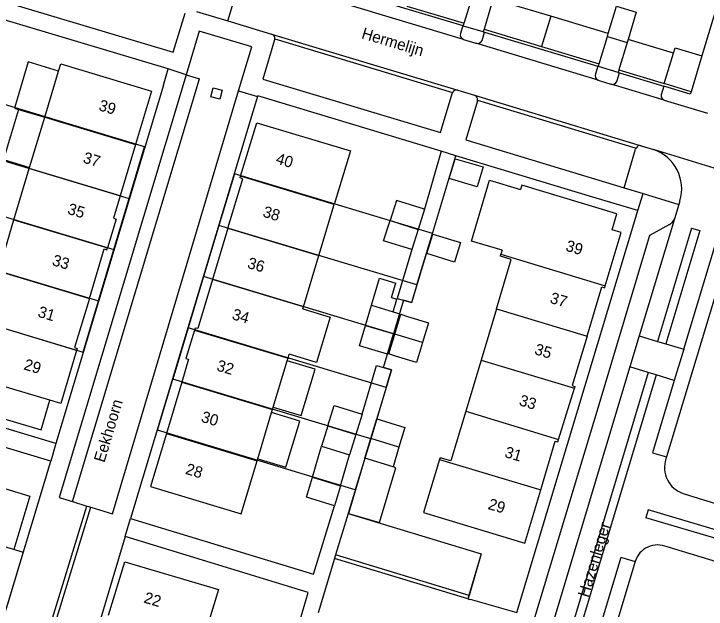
# Model space of a CAD drawing. Extents: x 194485 to 197793, y 468269 to 470822.
# Drawn here: x 197256.1 to 197329.8, y 468664.1 to 468727.5 of the extents above; entities that cross this region are included whole.
import ezdxf

# ---------------------------------------------------------------- set-up
doc = ezdxf.new("R2010")
doc.units = 0
for name, color, linetype in [('BGT grensvlak gebouwinstallatie plus 1', 7, 'Continuous'), ('BGT grensvlak onbegroeid terreindeel', 7, 'Continuous'), ('BGT grensvlak ondersteunend wegdeel', 7, 'Continuous'), ('BGT grensvlak pand op maaiveld', 7, 'Continuous'), ('BGT grensvlak pand op maaiveld LR', 7, 'Continuous'), ('BGT grensvlak wegdeel', 7, 'Continuous'), ('BGT lijnelement scheiding muur', 7, 'Continuous'), ('BGT tekst huisnummerreeks', 7, 'Continuous'), ('BGT tekst openbare ruimte label weg', 7, 'Continuous'), ('GEM grensvlak WOZ_BRK percelen', 7, 'Continuous')]:
    doc.layers.add(name, color=color, linetype=linetype)

msp = doc.modelspace()

# ---------------------------------------------------------------- linework, layer by layer
at = {"layer": 'BGT grensvlak gebouwinstallatie plus 1'}
for p, q in [((197313.27, 468727.211), (197307.142, 468729.053)), ((197297.932, 468728.294), (197304.062, 468726.452)), ((197313.27, 468727.211), (197312.297, 468723.976)), ((197319.399, 468725.369), (197313.27, 468727.211)), ((197306.169, 468725.818), (197312.297, 468723.976)), ((197326.333, 468723.285), (197321.506, 468724.735)), ((197312.297, 468723.976), (197318.425, 468722.135)), ((197320.533, 468721.501), (197325.358, 468720.051)), ((197256.603, 468717.287), (197259.378, 468716.452)), ((197294.188, 468696.428), (197295.046, 468699.303)), ((197295.046, 468699.303), (197296.771, 468698.788)), ((197296.313, 468697.255), (197296.771, 468698.788)), ((197296.313, 468697.255), (197296.888, 468697.083)), ((197296.488, 468695.742), (197296.888, 468697.083)), ((197287.889, 468678.125), (197288.86, 468681.442)), ((197290.885, 468677.217), (197291.852, 468680.523))]:
    msp.add_line(p, q, dxfattribs=at)
for points in [[(197260.86, 468721.373), (197257.628, 468722.346), (197256.146, 468717.425), (197256.603, 468717.287)], [(197256.603, 468717.287), (197254.997, 468711.95), (197257.771, 468711.115)], [(197283.723, 468685.603), (197286.692, 468684.708), (197288.175, 468689.63), (197285.206, 468690.525)], [(197254.678, 468687.899), (197253.729, 468684.745), (197258.985, 468683.164), (197259.934, 468686.318)], [(197282.064, 468680.093), (197285.05, 468679.193), (197286.531, 468684.11), (197283.545, 468685.01)], [(197293.477, 468680.149), (197291.717, 468674.283), (197295.02, 468673.292), (197296.777, 468679.145), (197296.478, 468679.236)]]:
    msp.add_lwpolyline(points, dxfattribs=at)
at = {"layer": 'BGT grensvlak onbegroeid terreindeel'}
for p, q in [((197335.968, 468744.871), (197329.363, 468722.984)), ((197303.98, 468726.179), (197303.904, 468726.202)), ((197306.087, 468725.545), (197306.225, 468725.504)), ((197318.342, 468721.858), (197318.28, 468721.877)), ((197320.449, 468721.224), (197320.587, 468721.183))]:
    msp.add_line(p, q, dxfattribs=at)
for points in [[(197277.061, 468718.629), (197277.327, 468719.593), (197278.291, 468719.327), (197278.025, 468718.363), (197277.061, 468718.629)], [(197328.209, 468719.161), (197328.134, 468718.912), (197325.326, 468719.757)]]:
    msp.add_lwpolyline(points, dxfattribs=at)
at = {"layer": 'BGT grensvlak ondersteunend wegdeel'}
for p in [(197274.43, 468720.953), (197262.336, 468675.526)]:
    msp.add_line(p, (197275.851, 468720.526), dxfattribs=at)
at = {"layer": 'BGT grensvlak pand op maaiveld'}
for p, q in [((197304.062, 468726.452), (197304.939, 468729.369)), ((197307.047, 468728.736), (197306.169, 468725.818)), ((197303.98, 468726.179), (197304.062, 468726.452)), ((197306.169, 468725.818), (197306.087, 468725.545)), ((197318.425, 468722.135), (197319.306, 468725.058)), ((197319.306, 468725.058), (197319.399, 468725.369)), ((197321.413, 468724.425), (197320.533, 468721.501)), ((197321.506, 468724.735), (197321.413, 468724.425)), ((197326.333, 468723.285), (197326.503, 468723.849)), ((197326.503, 468723.849), (197329.363, 468722.984)), ((197325.358, 468720.051), (197326.333, 468723.285)), ((197318.342, 468721.858), (197318.425, 468722.135)), ((197259.378, 468716.452), (197260.86, 468721.373)), ((197320.533, 468721.501), (197320.449, 468721.224)), ((197257.771, 468711.115), (197259.378, 468716.452)), ((197269.046, 468713.544), (197267.408, 468708.084)), ((197256.092, 468705.536), (197257.735, 468710.994)), ((197257.735, 468710.994), (197257.771, 468711.115)), ((197288.576, 468701.717), (197290.219, 468707.174)), ((197299.816, 468706.651), (197299.14, 468704.511)), ((197254.449, 468700.078), (197256.092, 468705.536)), ((197278.893, 468704.629), (197277.253, 468699.171)), ((197299.14, 468704.511), (197298.464, 468702.371)), ((197308.095, 468702.287), (197307.971, 468701.873)), ((197286.932, 468696.259), (197288.576, 468701.717)), ((197286.871, 468696.055), (197286.932, 468696.259)), ((197293.546, 468694.276), (197294.188, 468696.428)), ((197294.188, 468696.428), (197296.488, 468695.742)), ((197307.49, 468696.063), (197305.851, 468690.604)), ((197285.289, 468690.801), (197285.417, 468691.226)), ((197283.723, 468685.603), (197285.206, 468690.525)), ((197285.206, 468690.525), (197285.289, 468690.801)), ((197305.851, 468690.604), (197304.212, 468685.144)), ((197273.974, 468688.252), (197272.332, 468682.794)), ((197259.934, 468686.318), (197254.678, 468687.899)), ((197314.094, 468682.156), (197315.79, 468687.598)), ((197283.545, 468685.01), (197283.645, 468685.343)), ((197283.645, 468685.343), (197283.723, 468685.603)), ((197282.064, 468680.093), (197283.545, 468685.01)), ((197293.181, 468684.829), (197292.517, 468682.676)), ((197289.525, 468683.595), (197288.86, 468681.442)), ((197292.517, 468682.676), (197291.852, 468680.523)), ((197293.477, 468680.149), (197294.109, 468682.255)), ((197288.86, 468681.442), (197291.852, 468680.523)), ((197297.109, 468681.337), (197296.478, 468679.236)), ((197282.001, 468679.885), (197282.064, 468680.093)), ((197296.478, 468679.236), (197293.477, 468680.149)), ((197287.889, 468678.125), (197290.885, 468677.217)), ((197290.885, 468677.217), (197290.239, 468675.085))]:
    msp.add_line(p, q, dxfattribs=at)
for points in [[(197319.399, 468725.369), (197320.271, 468728.266), (197322.378, 468727.633), (197321.506, 468724.735)], [(197306.087, 468725.545), (197306.082, 468725.528), (197303.975, 468726.161), (197303.98, 468726.179)], [(197329.363, 468722.984), (197329.374, 468722.981), (197328.212, 468719.16), (197328.209, 468719.161)], [(197260.86, 468721.373), (197261.093, 468722.148), (197270.75, 468719.225), (197269.046, 468713.544)], [(197320.449, 468721.224), (197320.447, 468721.217), (197318.34, 468721.85), (197318.342, 468721.858)], [(197328.209, 468719.161), (197325.352, 468720.03), (197325.358, 468720.051)], [(197280.246, 468710.172), (197281.962, 468715.869), (197291.934, 468712.866), (197290.219, 468707.174)], [(197302.457, 468709.94), (197303.088, 468712.039), (197306.056, 468711.168), (197305.431, 468709.05), (197302.457, 468709.94)], [(197278.893, 468704.629), (197280.479, 468709.907), (197280.192, 468709.993), (197280.246, 468710.172)], [(197308.095, 468702.287), (197304.814, 468703.274), (197306.763, 468709.751), (197310.044, 468708.764)], [(197319.077, 468698.514), (197320.771, 468704.178), (197319.821, 468704.464), (197320.322, 468706.165), (197310.196, 468709.227), (197310.183, 468709.225), (197310.044, 468708.764)], [(197267.408, 468708.084), (197266.692, 468705.697), (197266.972, 468705.603), (197266.056, 468702.539)], [(197299.816, 468706.651), (197296.827, 468707.584), (197296.151, 468705.444)], [(197298.464, 468702.371), (197295.475, 468703.304), (197296.151, 468705.444)], [(197300.702, 468704.02), (197303.666, 468703.13), (197303.036, 468701.02), (197300.069, 468701.933), (197300.702, 468704.02)], [(197264.132, 468697.165), (197265.712, 468702.438), (197266, 468702.352), (197266.056, 468702.539)], [(197307.49, 468696.063), (197309.063, 468701.303), (197307.904, 468701.651), (197307.971, 468701.873)], [(197277.253, 468699.171), (197275.682, 468693.944), (197275.398, 468694.014), (197275.332, 468693.796)], [(197317.141, 468693.145), (197318.715, 468698.385), (197319.012, 468698.296), (197319.077, 468698.514)], [(197264.132, 468697.165), (197262.564, 468691.934), (197262.834, 468691.84), (197262.769, 468691.623)], [(197286.871, 468696.055), (197289.773, 468695.182), (197288.319, 468690.352), (197285.417, 468691.226)], [(197296.488, 468695.742), (197297.187, 468695.533), (197296.545, 468693.381)], [(197296.652, 468693.365), (197297.293, 468695.475), (197298.013, 468695.256)], [(197298.013, 468695.256), (197300.254, 468694.574), (197299.616, 468692.463)], [(197296.545, 468693.381), (197295.902, 468691.229), (197292.903, 468692.124), (197293.546, 468694.276)], [(197275.332, 468693.796), (197274.411, 468690.768), (197274.704, 468690.68), (197273.974, 468688.252)], [(197296.742, 468691.033), (197296.011, 468691.255), (197296.652, 468693.365)], [(197317.141, 468693.145), (197315.56, 468687.881), (197315.851, 468687.794), (197315.79, 468687.598)], [(197299.616, 468692.463), (197298.978, 468690.352), (197296.742, 468691.033)], [(197262.769, 468691.623), (197261.086, 468685.971), (197259.934, 468686.318)], [(197289.525, 468683.595), (197290.189, 468685.748), (197293.181, 468684.829)], [(197304.212, 468685.144), (197302.63, 468679.873), (197301.486, 468680.208), (197301.432, 468680.03)], [(197294.109, 468682.255), (197294.74, 468684.361), (197297.739, 468683.438), (197297.109, 468681.337)], [(197272.332, 468682.794), (197270.635, 468677.152), (197280.3, 468674.236), (197282.001, 468679.885)], [(197312.212, 468676.77), (197313.758, 468681.959), (197314.009, 468681.884), (197314.094, 468682.156)], [(197301.432, 468680.03), (197299.72, 468674.364), (197310.524, 468671.105), (197312.212, 468676.77)], [(197246.412, 468673.361), (197248.125, 468679.055), (197251.381, 468678.079), (197257.787, 468676.109), (197256.091, 468670.449)], [(197290.239, 468675.085), (197287.243, 468675.993), (197287.889, 468678.125)], [(197266.188, 468663.443), (197267.906, 468669.12), (197277.877, 468666.161), (197276.157, 468660.445)]]:
    msp.add_lwpolyline(points, dxfattribs=at)
at = {"layer": 'BGT grensvlak pand op maaiveld LR'}
for p, q in [((197319.306, 468725.058), (197321.413, 468724.425)), ((197259.378, 468716.452), (197269.046, 468713.544)), ((197267.408, 468708.084), (197257.735, 468710.994)), ((197290.219, 468707.174), (197280.246, 468710.172)), ((197256.092, 468705.536), (197266.056, 468702.539)), ((197296.151, 468705.444), (197299.14, 468704.511)), ((197278.893, 468704.629), (197288.576, 468701.717)), ((197307.971, 468701.873), (197319.077, 468698.514)), ((197254.449, 468700.078), (197264.132, 468697.165)), ((197286.932, 468696.259), (197277.253, 468699.171)), ((197307.49, 468696.063), (197317.141, 468693.145)), ((197262.769, 468691.623), (197252.806, 468694.62)), ((197293.546, 468694.276), (197296.545, 468693.381)), ((197275.332, 468693.796), (197285.289, 468690.801)), ((197299.616, 468692.463), (197296.652, 468693.365)), ((197305.851, 468690.604), (197315.79, 468687.598)), ((197273.974, 468688.252), (197283.645, 468685.343)), ((197304.212, 468685.144), (197314.094, 468682.156)), ((197289.525, 468683.595), (197292.517, 468682.676)), ((197272.332, 468682.794), (197282.001, 468679.885)), ((197297.109, 468681.337), (197294.109, 468682.255)), ((197301.432, 468680.03), (197312.212, 468676.77))]:
    msp.add_line(p, q, dxfattribs=at)
at = {"layer": 'BGT grensvlak wegdeel'}
for p, q in [((197278.879, 468726.702), (197280.447, 468731.913)), ((197291.858, 468729.827), (197303.904, 468726.202)), ((197303.966, 468724.746), (197290.999, 468728.639)), ((197275.553, 468727.698), (197278.879, 468726.702)), ((197278.879, 468726.702), (197279.241, 468726.594)), ((197279.241, 468726.594), (197283.544, 468725.305)), ((197303.904, 468726.202), (197303.65, 468725.357)), ((197275.835, 468725.63), (197274.43, 468720.953)), ((197281.427, 468723.956), (197275.835, 468725.63)), ((197283.544, 468725.305), (197303.364, 468719.333)), ((197305.964, 468724.637), (197306.225, 468725.504)), ((197306.225, 468725.504), (197318.28, 468721.877)), ((197283.879, 468724.786), (197302.795, 468719.087)), ((197303.966, 468724.746), (197305.297, 468724.333)), ((197318.315, 468720.399), (197305.297, 468724.333)), ((197280.029, 468719.271), (197281.427, 468723.956)), ((197274.43, 468720.953), (197272.533, 468721.595)), ((197318.28, 468721.877), (197318.042, 468721.085)), ((197320.306, 468720.25), (197320.587, 468721.183)), ((197320.587, 468721.183), (197325.326, 468719.757)), ((197272.016, 468719.872), (197260.562, 468681.731)), ((197325.346, 468718.262), (197319.704, 468719.966)), ((197280.029, 468719.271), (197282.04, 468718.655)), ((197303.364, 468719.333), (197305.151, 468718.805)), ((197325.326, 468719.757), (197325.045, 468718.822)), ((197305.151, 468718.805), (197322.914, 468713.423)), ((197305.483, 468718.286), (197322.354, 468713.175)), ((197325.346, 468718.262), (197329.948, 468716.869)), ((197281.556, 468717.03), (197268.527, 468673.748)), ((197322.914, 468713.423), (197324.216, 468713.023)), ((197301.587, 468712.833), (197299.816, 468706.651)), ((197303.15, 468712.335), (197301.587, 468712.833)), ((197321.082, 468708.945), (197322.31, 468713.069)), ((197336.994, 468709.077), (197324.216, 468713.023)), ((197298.46, 468696.742), (197303.15, 468712.335)), ((197321.082, 468708.945), (197323.099, 468708.328)), ((197322.545, 468706.517), (197323.099, 468708.328)), ((197323.099, 468708.328), (197326.915, 468707.161)), ((197322.545, 468706.517), (197318.122, 468707.844)), ((197327.032, 468707.54), (197326.915, 468707.161)), ((197326.915, 468707.161), (197326.439, 468705.626)), ((197309.643, 468663.714), (197322.545, 468706.517)), ((197326.439, 468705.626), (197322.692, 468693.168)), ((197327.433, 468691.755), (197331.633, 468705.718)), ((197328.272, 468704.657), (197324.646, 468692.586)), ((197332.548, 468703.362), (197325.599, 468680.284)), ((197322.692, 468693.168), (197321.703, 468689.876)), ((197322.692, 468693.168), (197324.646, 468692.586)), ((197324.646, 468692.586), (197325.509, 468692.329)), ((197325.509, 468692.329), (197327.433, 468691.755)), ((197327.433, 468691.755), (197326.424, 468688.437)), ((197323.653, 468689.281), (197321.703, 468689.876)), ((197296.295, 468689.548), (197291.682, 468674.26)), ((197324.514, 468689.019), (197323.653, 468689.281)), ((197326.424, 468688.437), (197324.514, 468689.019)), ((197260.562, 468681.731), (197260.014, 468679.836)), ((197325.599, 468680.284), (197325.541, 468680.092)), ((197241.954, 468619.884), (197260.014, 468679.836)), ((197257.978, 468655.861), (197263.871, 468675.06)), ((197258.399, 468655.733), (197264.292, 468674.932)), ((197262.336, 468675.526), (197263.871, 468675.06)), ((197263.871, 468675.06), (197264.081, 468674.996)), ((197264.081, 468674.996), (197264.292, 468674.932)), ((197291.682, 468674.26), (197290.352, 468669.853)), ((197267.949, 468671.813), (197268.527, 468673.748)), ((197347.393, 468666.667), (197323.389, 468673.811)), ((197267.949, 468671.813), (197256.923, 468635.205)), ((197290.352, 468669.853), (197290.236, 468669.47)), ((197304.567, 468665.548), (197290.352, 468669.853)), ((197290.236, 468669.47), (197288.489, 468663.678)), ((197304.453, 468665.164), (197290.236, 468669.47)), ((197322.257, 468669.171), (197316.308, 468649.424)), ((197304.567, 468665.548), (197304.453, 468665.164)), ((197304.684, 468665.163), (197309.643, 468663.714))]:
    msp.add_line(p, q, dxfattribs=at)
for points in [[(197255.351, 468733.221), (197254.126, 468729.068), (197273.076, 468723.395), (197274.345, 468727.541)], [(197283.862, 468724.703), (197282.606, 468720.523), (197301.519, 468714.845), (197302.755, 468718.976)], [(197274.43, 468720.953), (197260.917, 468675.957), (197262.336, 468675.526)], [(197318.315, 468720.399), (197319.666, 468719.977), (197319.704, 468719.966)], [(197264.292, 468674.932), (197266.587, 468674.235), (197280.029, 468719.271)], [(197305.465, 468718.197), (197304.22, 468714.043), (197321.082, 468708.945)], [(197325.927, 468705.049), (197323.804, 468703.879), (197318.385, 468685.834), (197311.557, 468663.155)], [(197328.272, 468704.657), (197329.134, 468704.398), (197325.509, 468692.329)], [(197298.464, 468702.371), (197296.897, 468697.156), (197298.46, 468696.742)], [(197260.562, 468681.731), (197240.994, 468687.622), (197243.281, 468695.22)], [(197293.181, 468684.829), (197294.715, 468690.014), (197296.295, 468689.548)], [(197321.703, 468689.876), (197313.496, 468662.588), (197311.557, 468663.155)], [(197323.653, 468689.281), (197312.814, 468653.201), (197307.825, 468636.717), (197306.977, 468633.892)], [(197324.514, 468689.019), (197313.676, 468652.942), (197308.687, 468636.457), (197307.838, 468633.63)], [(197326.424, 468688.437), (197324.111, 468680.728), (197325.599, 468680.284)], [(197260.014, 468679.836), (197240.464, 468685.702), (197238.17, 468678.146)], [(197327.376, 468676.393), (197329.532, 468675.727), (197348.421, 468670.025), (197347.656, 468667.528)], [(197268.527, 468673.748), (197288.019, 468667.809), (197290.239, 468675.085)], [(197291.682, 468674.26), (197305.874, 468669.961), (197304.567, 468665.548)], [(197347.656, 468667.528), (197323.646, 468674.673), (197323.389, 468673.811)], [(197285.703, 468659.895), (197287.449, 468665.868), (197267.949, 468671.813)], [(197347.393, 468666.667), (197346.678, 468664.333), (197325.657, 468670.702)], [(197316.308, 468649.424), (197314.804, 468649.811), (197320.757, 468669.61), (197320.852, 468669.598), (197322.257, 468669.171)]]:
    msp.add_lwpolyline(points, dxfattribs=at)
for centre, radius, start, end in [((197283.391, 468724.839), 0.491, 353.81854, 71.86369), ((197304.122, 468725.214), 0.493, 163.11513, 251.57952), ((197283.311, 468724.859), 0.572, 344.18017, 352.66945), ((197305.451, 468724.88), 0.568, 254.30381, 334.70054), ((197318.54, 468720.886), 0.536, 158.18083, 245.22025), ((197319.837, 468720.465), 0.516, 255.09281, 335.41939), ((197303.275, 468718.851), 0.535, 153.85355, 166.51214), ((197303.229, 468718.863), 0.489, 74.01043, 152.75084), ((197304.993, 468718.338), 0.493, 353.90636, 71.30706), ((197325.484, 468718.697), 0.456, 164.10576, 252.4103), ((197304.984, 468718.341), 0.501, 343.37189, 353.76075), ((197322.798, 468712.93), 0.507, 76.72061, 151.05239), ((197322.789, 468712.932), 0.498, 150.84048, 164.0734), ((197322.748, 468708.805), 4.466, 343.55197, 70.81695), ((197325.384, 468706.05), 1.139, 298.45854, 325.24143), ((197325.355, 468706.055), 1.166, 325.85956, 338.3927), ((197328.297, 468679.154), 2.911, 161.20998, 251.56021), ((197324.64, 468668.419), 2.499, 66.0015, 162.48201)]:
    msp.add_arc(centre, radius, start, end, dxfattribs=at)
at = {"layer": 'BGT lijnelement scheiding muur'}
for p, q in [((197272.533, 468721.595), (197253.009, 468727.445)), ((197272.016, 468719.872), (197272.533, 468721.595)), ((197282.04, 468718.655), (197281.556, 468717.03)), ((197318.122, 468707.844), (197303.15, 468712.335))]:
    msp.add_line(p, q, dxfattribs=at)
for points in [[(197301.587, 468712.833), (197282.059, 468718.718), (197282.04, 468718.655)], [(197291.682, 468674.26), (197305.874, 468669.961), (197304.453, 468665.164)], [(197304.453, 468665.164), (197304.665, 468665.1), (197304.684, 468665.163)]]:
    msp.add_lwpolyline(points, dxfattribs=at)
at = {"layer": 'GEM grensvlak WOZ_BRK percelen'}
for p, q in [((197247.299, 468714.156), (197268.371, 468707.817)), ((197246.478, 468708.45), (197266.736, 468702.357)), ((197266.736, 468702.357), (197268.371, 468707.817)), ((197277.929, 468704.942), (197276.288, 468699.484)), ((197299.014, 468698.599), (197277.929, 468704.942)), ((197244.082, 468703.219), (197265.101, 468696.896)), ((197265.101, 468696.896), (197266.736, 468702.357)), ((197276.288, 468699.484), (197274.647, 468694.025)), ((197296.527, 468693.395), (197276.288, 468699.484)), ((197274.647, 468694.025), (197273.006, 468688.566)), ((197295.737, 468687.681), (197274.647, 468694.025)), ((197294.095, 468682.222), (197273.006, 468688.566)), ((197295.737, 468687.681), (197294.095, 468682.222))]:
    msp.add_line(p, q, dxfattribs=at)
for points in [[(197268.371, 468707.817), (197270.008, 468713.287), (197248.971, 468719.654), (197247.299, 468714.156)], [(197299.014, 468698.599), (197300.663, 468704.077), (197279.578, 468710.426), (197277.929, 468704.942)], [(197244.082, 468703.219), (197242.209, 468697.123), (197243.734, 468696.667), (197243.934, 468697.337), (197263.473, 468691.458), (197265.101, 468696.896)], [(197299.014, 468698.599), (197298.455, 468696.743), (197297.599, 468696.994), (197296.527, 468693.395)], [(197295.737, 468687.681), (197296.3, 468689.554), (197295.463, 468689.825), (197296.527, 468693.395)], [(197294.095, 468682.222), (197292.456, 468676.774), (197271.373, 468683.136), (197273.006, 468688.566)], [(197234.341, 468671.062), (197235.997, 468676.585), (197257.077, 468670.158), (197255.441, 468664.715)]]:
    msp.add_lwpolyline(points, dxfattribs=at)

# ---------------------------------------------------------------- texts
at = {"layer": 'BGT tekst huisnummerreeks'}
for s, rotation, p in [('39', 343.3, (197265.037, 468717.216)), ('37', 343.3, (197263.367, 468711.645)), ('40', 343.2, (197283.907, 468711.55)), ('35', 343.3, (197261.724, 468706.19)), ('38', 343.3, (197282.514, 468705.888)), ('39', 343.3, (197314.77, 468702.267)), ('33', 343.3, (197260.089, 468700.725)), ('36', 343.3, (197280.875, 468700.431)), ('37', 343.3, (197313.101, 468696.707)), ('31', 343.3, (197258.564, 468695.233)), ('34', 343.3, (197279.237, 468694.971)), ('35', 343.3, (197311.457, 468691.25)), ('29', 343.4, (197257.065, 468689.62)), ('32', 343.3, (197277.601, 468689.512)), ('33', 343.1, (197309.814, 468685.811)), ('30', 343.3, (197275.956, 468684.053)), ('31', 343.4, (197308.275, 468680.291)), ('28', 343.3, (197274.284, 468678.503)), ('29', 343.4, (197306.506, 468674.761)), ('22', 343.2, (197269.853, 468664.805))]:
    msp.add_text(s, height=1.2, rotation=rotation, dxfattribs=at).set_placement(p)
at = {"layer": 'BGT tekst openbare ruimte label weg'}
for s, rotation, p in [('Hermelijn', 343.3, (197293.037, 468724.876)), ('Eekhoorn', 73.3, (197265.735, 468679.624)), ('Hazenleger', 73.3, (197317.283, 468665.257))]:
    msp.add_text(s, height=1.2, rotation=rotation, dxfattribs=at).set_placement(p)

doc.saveas('drawing.dxf')
